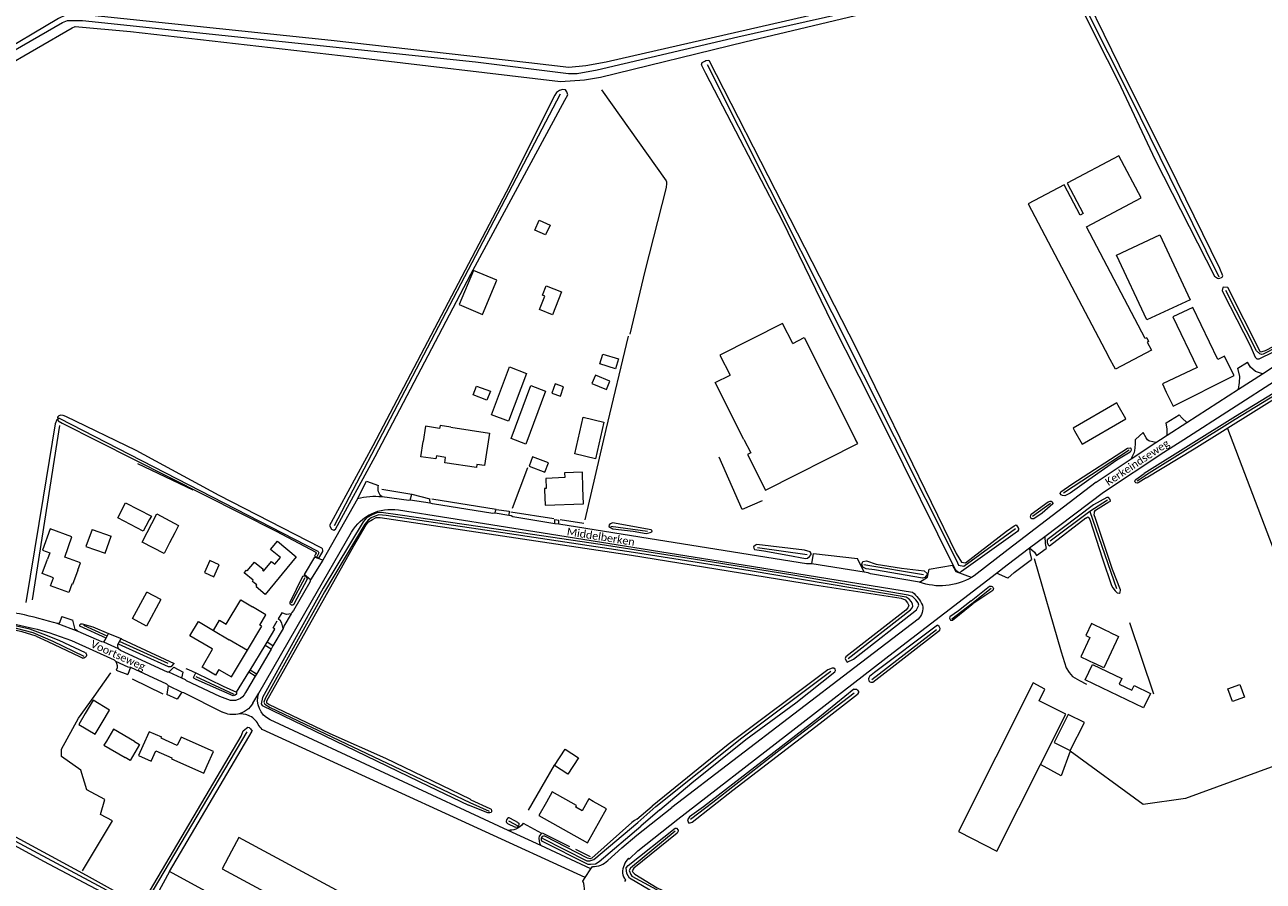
# Model space of a CAD drawing. Extents: x 177628 to 188968, y 384226 to 390673.
# Tile 264 of 393: x 183028 to 183430, y 387856 to 388135. Entities that reach past the tile are written whole.
import ezdxf

# ---------------------------------------------------------------- set-up
doc = ezdxf.new("R2010")
doc.units = 0
for name, color, linetype, lineweight in [('B01_F', 14, 'Continuous', 9), ('B01_T', 14, 'Continuous', 9), ('B02_F', 14, 'Continuous', 9), ('B02_T', 14, 'Continuous', 9), ('B03_F', 14, 'Continuous', 9), ('B07_D', 14, 'Continuous', 9), ('B11_F', 14, 'Continuous', 9), ('B11_S', 14, 'Continuous', 9), ('B14_F', 14, 'Continuous', 9), ('T02_F', 253, 'RASTER', 9), ('T03_F', 253, 'Continuous', 9), ('T04_F', 253, 'HAAG', 9), ('T04_T', 253, 'HAAG', 9), ('T05_F', 253, 'Continuous', 9), ('T07_F', 253, 'Continuous', 9), ('T09_F', 253, 'Continuous', 9), ('T22_F', 253, 'Continuous', 9), ('V00_F', 8, 'Continuous', 9), ('V00_T', 8, 'Continuous', 9), ('V06_F', 8, 'Continuous', 9), ('V06_T', 8, 'Continuous', 9), ('Z06', 7, 'Continuous', 9)]:
    doc.layers.add(name, color=color, linetype=linetype, lineweight=lineweight)
doc.styles.add('Legend', font='calibri.ttf')
doc.linetypes.add('HAAG', pattern='A,4,-1,[5,TOPOCAD.SHX,S=0.35,R=0,X=-0.35,Y=-0.35],-1', length=6)
doc.linetypes.add('RASTER', pattern='A,4,-1,[4,TOPOCAD.SHX,S=0.5,R=0,X=-0.5,Y=0],-1', length=6)

msp = doc.modelspace()

# ---------------------------------------------------------------- linework, layer by layer
at = {"layer": 'B01_F', "linetype": 'Continuous'}
for points in [[(183209.429, 387984.13), (183209.235, 387989.376), (183203.42, 387989.155), (183203.48, 387987.59)], [(183091.225, 387925.195), (183091.096, 387925.272), (183090.008, 387923.448), (183085.652, 387926.046), (183089.027, 387931.873), (183088.897, 387931.948)], [(183199.435, 387885.532), (183197.554, 387882.165)]]:
    msp.add_lwpolyline(points, dxfattribs=at)
at = {"layer": 'B01_T', "linetype": 'Continuous'}
for points in [[(183418.762, 388025.192), (183417.946, 388027.078), (183415.733, 388026.015), (183407.62, 388042.905), (183401.117, 388039.781), (183408.98, 388023.413), (183397.784, 388018.035), (183399.002, 388015.312)], [(183399.002, 388015.312), (183401.243, 388010.836), (183420.999, 388020.723), (183418.762, 388025.192)], [(183383.357, 388011.05), (183382.905, 388011.837), (183368.675, 388003.647), (183369.146, 388002.825)], [(183369.146, 388002.825), (183371.658, 387998.461), (183385.888, 388006.654), (183383.357, 388011.05)], [(183166.487, 388003.992), (183162.986, 388004.513), (183162.847, 388003.573), (183158.227, 388004.258), (183157.495, 387999.322)], [(183179, 388002.034), (183177.439, 387991.532), (183174.966, 387991.899)], [(183174.966, 387991.899), (183174.819, 387990.91), (183164.5, 387992.44), (183164.76, 387994.181), (183161.783, 387994.622), (183161.639, 387993.653), (183156.762, 387994.376), (183157.495, 387999.322)], [(183203.48, 387987.59), (183197.39, 387987.359), (183197.461, 387984.054), (183196.89, 387984.037), (183196.934, 387983.62)], [(183196.934, 387983.62), (183197.119, 387978.664), (183209.614, 387979.127), (183209.429, 387984.13)], [(183043.338, 387968.36), (183036.244, 387970.904), (183033.78, 387964.042), (183036.134, 387963.198), (183035.378, 387961.095)], [(183105.647, 387957.197), (183108.232, 387960.345), (183109.314, 387959.456), (183111.072, 387961.595), (183107.889, 387964.212), (183110.124, 387966.932), (183116.251, 387961.897), (183106.19, 387949.619), (183103.212, 387952.059), (183103.402, 387952.291), (183103.186, 387952.469), (183103.408, 387952.74), (183102.558, 387953.436)], [(183045.225, 387957.499), (183043.567, 387952.884), (183043.33, 387952.969), (183042.368, 387950.293), (183036.423, 387952.429), (183037.373, 387955.07), (183033.689, 387956.394), (183035.378, 387961.095)], [(183045.225, 387957.499), (183046.099, 387959.933), (183042.597, 387961.189)], [(183089.308, 387937.968), (183091.268, 387941.259), (183093.459, 387939.953), (183098.187, 387947.881), (183102.044, 387945.581)], [(183100.419, 387931.57), (183105.033, 387939.309), (183104.361, 387939.705), (183106.338, 387943.021), (183102.044, 387945.581)], [(183088.897, 387931.948), (183081.659, 387936.144), (183084.475, 387940.835), (183089.308, 387937.968)], [(183379.177, 387938.015), (183374.651, 387940.148), (183372.827, 387936.281), (183374.163, 387935.652), (183371.194, 387929.351), (183375.73, 387927.215)], [(183380.543, 387937.35), (183379.177, 387938.015)], [(183091.225, 387925.195), (183095.204, 387922.823), (183100.419, 387931.57)], [(183355.775, 387920.877), (183331.477, 387872.59), (183335.942, 387870.342)], [(183358.14, 387894.422), (183366.372, 387910.784), (183357.659, 387915.128), (183359.515, 387918.827), (183355.775, 387920.877)], [(183087.283, 387894.059), (183089.316, 387898.618), (183078.804, 387903.308), (183077.585, 387900.58), (183072.388, 387902.899), (183072.529, 387903.22), (183068.408, 387905.059), (183066.375, 387900.499)], [(183066.375, 387900.499), (183064.976, 387897.363), (183069.105, 387895.525), (183070.586, 387898.849), (183075.794, 387896.531), (183075.66, 387896.23), (183086.164, 387891.549), (183087.283, 387894.059)], [(183335.942, 387870.342), (183343.946, 387866.209), (183358.14, 387894.422)], [(183197.554, 387882.165), (183195.112, 387877.793), (183210.928, 387868.959), (183217.085, 387879.983), (183212.717, 387882.422)]]:
    msp.add_lwpolyline(points, dxfattribs=at)
at = {"layer": 'B02_F', "linetype": 'Continuous'}
for points in [[(183185.524, 388023.542), (183191.035, 388021.47), (183185.188, 388005.925), (183179.677, 388007.997), (183185.524, 388023.542)], [(183192.445, 388017.485), (183197.249, 388015.71), (183190.894, 387998.504), (183186.09, 388000.279), (183192.445, 388017.485)], [(183213.457, 387993.712), (183206.757, 387995.271), (183209.535, 388007.22), (183216.236, 388005.662), (183213.457, 387993.712)], [(183197.053, 387989.324), (183198.214, 387992.35), (183193.059, 387994.33), (183191.898, 387991.304), (183197.053, 387989.324)], [(183049.875, 387970.763), (183047.903, 387965.224), (183054.16, 387962.997), (183056.132, 387968.536)], [(183072.215, 387947.962), (183067.611, 387939.36), (183063.069, 387941.79), (183067.673, 387950.392)], [(183050.856, 387904.203), (183053.17, 387908.087)], [(183056.845, 387905.898), (183054.531, 387902.014)], [(183063.695, 387901.818), (183065.316, 387900.853), (183062.232, 387895.677), (183060.612, 387896.643)], [(183204.518, 387891.266), (183200.179, 387894.096), (183203.65, 387899.417), (183207.989, 387896.587), (183204.518, 387891.266)]]:
    msp.add_lwpolyline(points, dxfattribs=at)
at = {"layer": 'B02_T', "linetype": 'Continuous'}
for points in [[(183406.747, 388045.363), (183392.633, 388038.836), (183382.783, 388059.892), (183396.896, 388066.419), (183406.747, 388045.363)], [(183277.583, 388031.189), (183281.306, 388033.07), (183298.017, 388000)], [(183392.653, 388033.007), (183393.26, 388031.857), (183392.774, 388031.6), (183394.152, 388028.992), (183382.437, 388022.802), (183380.227, 388026.984)], [(183261.751, 388000), (183252.417, 388018.472), (183257.238, 388020.908)], [(183261.751, 388000), (183263.957, 387995.634), (183262.906, 387995.103), (183268.767, 387983.505), (183298.707, 387998.634), (183298.017, 388000)], [(183053.17, 387908.087), (183055.549, 387912.082), (183050.244, 387915.241), (183047.686, 387910.945)], [(183047.686, 387910.945), (183045.553, 387907.362), (183050.856, 387904.203)], [(183063.695, 387901.818), (183056.845, 387905.898)], [(183054.531, 387902.014), (183053.763, 387900.725), (183060.612, 387896.643)], [(183146.284, 387838.748), (183148.648, 387843.123), (183097.605, 387870.688), (183095.227, 387866.283)], [(183095.227, 387866.283), (183092.128, 387860.542), (183143.167, 387832.979), (183146.284, 387838.748)], [(183075.067, 387859.581), (183070.982, 387852.082)], [(183125.599, 387832.002), (183075.067, 387859.581)]]:
    msp.add_lwpolyline(points, dxfattribs=at)
at = {"layer": 'B03_F', "linetype": 'Continuous'}
for points in [[(183181.46, 388051.694), (183173.792, 388054.905), (183169.145, 388043.808), (183176.813, 388040.597), (183181.46, 388051.694)], [(183213.504, 388020.912), (183212.355, 388018.142), (183217.02, 388016.208), (183218.169, 388018.978), (183213.504, 388020.912)]]:
    msp.add_lwpolyline(points, dxfattribs=at)
at = {"layer": 'B07_D', "linetype": 'Continuous'}
msp.add_lwpolyline([(183089.308, 387937.968), (183094.387, 387934.923), (183094.464, 387935.054), (183100.419, 387931.57)], dxfattribs=at)
at = {"layer": 'B11_F', "linetype": 'Continuous'}
msp.add_lwpolyline([(183042.597, 387961.189), (183041.022, 387961.715), (183043.338, 387968.36)], dxfattribs=at)
at = {"layer": 'B11_S', "linetype": 'Continuous'}
for points in [[(183166.487, 388003.992), (183179, 388002.034)], [(183102.558, 387953.436), (183102.006, 387953.888), (183102.294, 387954.238), (183099.309, 387956.689), (183100.027, 387957.564), (183100.326, 387957.319), (183102.674, 387960.178), (183105.498, 387957.859), (183105.233, 387957.537), (183105.647, 387957.197)], [(183380.543, 387937.35), (183383.5, 387935.946), (183378.687, 387925.811), (183375.73, 387927.215)], [(183212.717, 387882.422), (183211.3, 387883.213), (183209.149, 387879.361), (183207.054, 387880.532), (183207.371, 387881.099), (183199.435, 387885.532)]]:
    msp.add_lwpolyline(points, dxfattribs=at)
at = {"layer": 'B14_F', "linetype": 'Continuous'}
for points in [[(183392.653, 388033.007), (183392.167, 388032.75), (183373.014, 388069.037), (183390.82, 388078.446), (183383.603, 388092.105), (183366.77, 388083.211), (183371.973, 388073.364), (183371.001, 388072.851), (183365.802, 388082.7), (183354.065, 388076.498), (183380.227, 388026.984)], [(183198.707, 388069.63), (183197.257, 388066.426), (183193.758, 388068.01), (183195.208, 388071.214), (183198.707, 388069.63)], [(183202.434, 388048.004), (183199.526, 388040.532), (183195.343, 388042.159), (183197.058, 388046.567), (183196.259, 388046.877), (183197.452, 388049.942), (183202.434, 388048.004)], [(183277.583, 388031.189), (183274.288, 388037.71), (183253.943, 388027.429), (183257.238, 388020.908)], [(183220.952, 388026.177), (183219.96, 388022.957), (183214.848, 388024.531), (183215.84, 388027.751), (183220.952, 388026.177)], [(183179.319, 388015.671), (183178.231, 388012.798), (183173.776, 388014.485), (183174.864, 388017.358), (183179.319, 388015.671)], [(183203.145, 388017.042), (183200.41, 388018.024), (183199.343, 388015.054), (183202.078, 388014.072), (183203.145, 388017.042)], [(183067.394, 387971.795), (183066.504, 387970.153), (183058.218, 387974.572), (183060.742, 387979.456)], [(183060.742, 387979.456), (183069.147, 387975.109), (183068.491, 387973.899)], [(183075.037, 387966.41), (183073.272, 387962.959), (183066.158, 387966.644), (183070.939, 387975.841), (183077.982, 387972.034), (183076.746, 387969.706)], [(183068.491, 387973.899), (183067.394, 387971.795)], [(183049.875, 387970.763), (183056.132, 387968.536)], [(183076.746, 387969.706), (183075.037, 387966.41)], [(183086.39, 387956.734), (183089.409, 387955.368), (183091.187, 387959.297), (183088.168, 387960.663), (183086.39, 387956.734)], [(183072.215, 387947.962), (183067.673, 387950.392)], [(183372.657, 387921.949), (183375.054, 387926.923), (183384.586, 387922.33), (183383.707, 387920.507), (183387.776, 387918.547), (183388.506, 387920.063), (183393.829, 387917.497), (183391.579, 387912.83), (183372.657, 387921.949)], [(183422.84, 387920.389), (183424.372, 387916.284), (183420.489, 387914.835), (183418.957, 387918.94), (183422.84, 387920.389)], [(183372.363, 387908.041), (183367.152, 387910.644), (183362.595, 387901.52), (183367.806, 387898.917), (183372.363, 387908.041)]]:
    msp.add_lwpolyline(points, dxfattribs=at)
at = {"layer": 'T02_F', "linetype": 'RASTER'}
msp.add_lwpolyline([(183457.668, 387902.483), (183405.273, 387883.373), (183391.486, 387881.446), (183367.708, 387898.681), (183364.838, 387890.702), (183358.14, 387894.422)], dxfattribs=at)
at = {"layer": 'T03_F', "linetype": 'Continuous'}
for points in [[(183216.906, 388003.237), (183224.192, 388033.529)], [(183447.176, 387929.488), (183419.029, 388003.458)], [(183185.929, 387976.444), (183199.929, 387974.295)], [(183201.988, 387974.002), (183209.702, 387972.851)], [(183031.74, 387936.08), (183027.221, 387937.496), (183022.735, 387938.521), (183013.754, 387939.301), (182990.42, 387939.822)], [(183046.733, 387859.874), (183056.474, 387876.06), (183052.588, 387878.144), (183053.986, 387883.025), (183048.175, 387886.119), (183046.246, 387892.506), (183039.951, 387897.028), (183039.914, 387899.361), (183045.472, 387909.484), (183050.588, 387916.493), (183055.934, 387924.132)], [(183196.112, 387872.24), (183205.032, 387867.763)], [(183207.009, 387866.864), (183211.767, 387864.512)]]:
    msp.add_lwpolyline(points, dxfattribs=at)
at = {"layer": 'T04_F', "linetype": 'HAAG'}
for points in [[(183039.345, 388004.531), (183030.446, 387947.931)], [(183210.087, 387973.925), (183216.906, 388003.237)], [(183064.615, 387992.191), (183082.615, 387983.632)], [(183267.676, 387980.03), (183261.157, 387977.254), (183253.629, 387994.243)], [(183191.433, 387990.768), (183186.429, 387977.567)], [(183144.105, 387983.897), (183153.857, 387982.167)], [(183181.245, 387977.205), (183160.261, 387980.611)], [(183372.817, 387974.431), (183361.088, 387965.353)], [(183356.077, 387961.369), (183364.871, 387931.013), (183366.495, 387925.851), (183367.423, 387924.313), (183368.519, 387922.955), (183370.806, 387921.652), (183373.014, 387920.515)], [(183387.052, 387940.528), (183394.8, 387917.33)], [(183059.608, 387935.144), (183076.612, 387927.24)], [(183080.397, 387925.624), (183081.205, 387925.241)], [(183081.205, 387925.241), (183083.559, 387924.125)], [(183083.559, 387924.125), (183092.512, 387919.88)], [(183062.942, 387922.255), (183072.919, 387917.385)], [(183075.067, 387859.581), (183101.901, 387905.169)], [(183200.053, 387894.178), (183191.62, 387879.511)]]:
    msp.add_lwpolyline(points, dxfattribs=at)
at = {"layer": 'T04_T', "linetype": 'HAAG'}
for points in [[(183106.749, 387934.159), (183109.263, 387938.31), (183108.782, 387938.75), (183110.051, 387941.09)], [(183101.218, 387925.03), (183106.103, 387933.094)], [(183106.103, 387933.094), (183106.749, 387934.159)], [(183096.863, 387917.84), (183100.809, 387924.354)], [(183100.809, 387924.354), (183101.218, 387925.03)], [(183092.512, 387919.88), (183096.863, 387917.84)]]:
    msp.add_lwpolyline(points, dxfattribs=at)
at = {"layer": 'T05_F', "linetype": 'Continuous'}
msp.add_lwpolyline([(183307.91, 388003.167), (183290.355, 388037.732)], dxfattribs=at)
at = {"layer": 'T07_F', "linetype": 'Continuous'}
for points in [[(182970.604, 388095.37), (183022.047, 388124.9), (183040.277, 388135.474), (183041.89, 388136.07), (183046.82, 388136.09), (183174.523, 388122.63), (183204.683, 388118.906), (183207.481, 388118.909), (183214.035, 388120.024), (183259.751, 388130.799), (183293.568, 388138.35), (183355.067, 388153.193)], [(183416.191, 388052.757), (183403.346, 388078.622), (183387.41, 388111.157), (183365.539, 388154.565)], [(183249.768, 388121.766), (183330.792, 387960.695), (183331.498, 387959.197), (183333.188, 387958.81), (183350.022, 387971.056)], [(183128.719, 387972.088), (183172.185, 388055.247), (183202.114, 388112.319)], [(183215.389, 388113.626), (183236.436, 388084.033), (183236.573, 388083.666), (183236.604, 388083.141), (183236.429, 388081.834), (183229.498, 388054.631)], [(183229.498, 388054.631), (183224.697, 388034.217)], [(183487.797, 388055.359), (183449.115, 388037.278), (183430.514, 388027.752), (183429.9, 388027.57), (183429.381, 388027.756), (183428.359, 388028.781), (183418.376, 388048.351)], [(183472.784, 388037.282), (183449.98, 388023.911), (183421.325, 388006.493), (183392.581, 387988.484), (183392.099, 387988.187)], [(183038.734, 388006.568), (183038.386, 388006.36), (183037.842, 388005.029), (183033.977, 387981.204), (183028.337, 387947.036)], [(183039.218, 388006.857), (183038.734, 388006.568)], [(183039.218, 388006.857), (183123.211, 387963.677)], [(183365.618, 387982.612), (183386.936, 387996.649)], [(183392.099, 387988.187), (183389.574, 387986.422)], [(183379.835, 387980.268), (183374.139, 387976.572)], [(183295.605, 387928.798), (183315.811, 387944.61), (183316.42, 387945.251), (183316.639, 387945.861), (183316.49, 387946.5), (183316.138, 387947.246), (183315.461, 387948.143), (183314.429, 387948.72), (183263.789, 387957.263), (183225.84, 387963.28), (183183.35, 387969.688), (183145.495, 387975.293), (183143.122, 387975.491), (183141.883, 387975.109), (183140.64, 387974.523), (183139.577, 387973.768), (183138.503, 387972.502), (183125.39, 387950.459), (183106.104, 387915.829), (183105.749, 387914.648), (183106.001, 387914.007), (183107.739, 387912.901), (183172.629, 387882.086)], [(183355.513, 387975.047), (183361.382, 387979.268)], [(183374.139, 387976.572), (183361.268, 387966.967)], [(183374.139, 387976.572), (183382.816, 387951.554)], [(183230.429, 387970.1), (183218.486, 387971.681)], [(183282.263, 387962.463), (183266.112, 387964.75)], [(183123.49, 387962.941), (183122.951, 387961.851)], [(183320.098, 387955.974), (183300.701, 387959.208)], [(183114.748, 387946.957), (183119.139, 387955.165)], [(183342.071, 387951.559), (183335.833, 387946.616)], [(183335.833, 387946.616), (183329.328, 387941.619)], [(182972.539, 387941.034), (183006.15, 387940.426), (183012.971, 387940.096), (183016.846, 387939.836), (183020.622, 387939.369), (183025.206, 387938.649), (183030.666, 387937.244), (183037.12, 387934.437), (183047.182, 387929.556)], [(183054.803, 387936.132), (183047.199, 387939.541)], [(182903.777, 387935.162), (182903.872, 387934.484), (182905.661, 387933.446), (182937.658, 387916.152), (182999.194, 387883.188), (183056.279, 387852.676), (183066.094, 387847.315)], [(183324.344, 387938.167), (183303.256, 387921.911)], [(183074.66, 387927.229), (183058.764, 387934.356)], [(183083.649, 387923.013), (183095.949, 387917.293)], [(183233.066, 387880.709), (183261.005, 387903.006), (183289.957, 387924.766)], [(183297.601, 387917.569), (183274.1, 387899.641), (183251.61, 387882.101), (183244.329, 387876.509)], [(183066.094, 387847.315), (183100.26, 387904.96)], [(183172.629, 387882.086), (183178.955, 387879.247)], [(183233.066, 387880.709), (183227.248, 387875.534)], [(183185.17, 387876.116), (183185.482, 387875.956)], [(183185.482, 387875.956), (183188.291, 387874.518)], [(183196.167, 387870.486), (183210.625, 387863.084), (183211.649, 387863.06), (183212.91, 387863.503), (183227.248, 387875.534)], [(183239.394, 387872.758), (183224.832, 387860.702), (183224.406, 387859.95), (183224.953, 387858.693), (183225.349, 387858.145), (183238.467, 387850.97), (183277.713, 387832.885), (183302.031, 387821.313)]]:
    msp.add_lwpolyline(points, dxfattribs=at)
at = {"layer": 'T07_F', "linetype": 'Continuous', "extrusion": (0, 0, -1)}
msp.add_arc((-183122.963, 387963.162), 0.571, 115.69379, 202.78517, dxfattribs=at)
at = {"layer": 'T09_F', "linetype": 'Continuous'}
for points in [[(183354.117, 388154.23), (183294.144, 388140.234), (183216.951, 388122.574), (183210.405, 388121.413), (183204.816, 388120.803), (183191.815, 388122.373), (183127.567, 388129.58), (183045.676, 388138.135), (183042.573, 388138.121), (183041.302, 388137.886), (183038.985, 388136.781), (183017.705, 388124.156), (182986.572, 388106.38)], [(183364.918, 388152.461), (183368.848, 388145.539), (183376.197, 388130.509)], [(182986.572, 388106.38), (182972.224, 388098.759), (182970.566, 388097.978), (182968.903, 388096.991), (182968.212, 388095.449), (182968.271, 388094.463), (182968.78, 388093.386), (182970.77, 388092.602), (182972.488, 388092.399), (182973.731, 388092.985), (182985.335, 388100.18), (183043.379, 388133.736), (183044.412, 388134.122), (183062.413, 388132.478), (183134.463, 388124.305), (183202.171, 388116.313), (183209.931, 388116.832), (183215.116, 388117.656), (183261.993, 388129.124), (183355.86, 388151.607)], [(183376.197, 388130.509), (183383.377, 388116.393), (183395.326, 388090.836), (183414.709, 388053.059), (183415.583, 388052.426), (183415.96, 388052.29), (183416.405, 388052.343), (183416.918, 388052.585), (183417.112, 388052.729), (183417.333, 388053.147), (183416.435, 388055.493), (183402.543, 388083.842), (183383.745, 388121.373), (183368.684, 388152.202)], [(183290.355, 388037.732), (183274.331, 388070.824), (183249.39, 388118.833), (183247.934, 388121.699), (183248.119, 388122.413), (183249.019, 388122.942), (183249.361, 388123.104), (183250.337, 388123.25), (183298.159, 388029.604), (183330.661, 387962.903), (183332.414, 387960.073), (183333.762, 387959.873), (183347.064, 387970.221), (183349.512, 387971.899), (183350.196, 387972.221), (183350.69, 387971.618), (183350.932, 387971.105), (183350.962, 387970.597), (183350.656, 387970.139), (183332.472, 387957.07), (183331.703, 387956.707), (183331.451, 387956.797), (183330.867, 387957.149), (183330.419, 387957.878), (183307.91, 388003.167)], [(183141.092, 387997.951), (183127.541, 387973.064), (183127.094, 387972.018), (183127.658, 387970.821), (183128.413, 387970.55), (183129.012, 387970.832), (183141.9, 387994.466), (183172.983, 388053.745), (183203.495, 388110.247), (183204.55, 388111.998), (183204.192, 388112.979), (183203.699, 388113.582), (183202.728, 388113.647), (183201.833, 388113.329), (183200.847, 388112.76), (183200.234, 388111.844), (183184.46, 388080.37), (183141.092, 387997.951)], [(183426.263, 388030.554), (183427.866, 388026.712), (183428.467, 388026.212), (183428.805, 388026.162), (183429.207, 388026.195), (183456.508, 388039.541), (183488.466, 388054.979), (183488.597, 388055.145), (183488.113, 388056.171), (183487.65, 388056.266), (183470.903, 388048.681), (183450.53, 388038.812), (183431.106, 388028.815), (183430.083, 388028.437), (183429.658, 388028.341), (183429.474, 388028.62), (183418.958, 388049.367), (183417.545, 388049.484), (183417.374, 388049.403), (183417.203, 388048.435), (183417.602, 388047.369), (183426.263, 388030.554)], [(183392.427, 387987.527), (183408.011, 387996.953), (183437.41, 388015.226), (183472.937, 388036.572), (183473.317, 388036.935), (183473.473, 388037.284), (183473.427, 388037.675), (183473.174, 388038.016), (183472.768, 388038.099), (183456.24, 388028.652), (183421.441, 388007.419), (183391.75, 387988.888)], [(183091.171, 387981.827), (183064.193, 387996.377), (183041.321, 388007.43), (183040.44, 388007.746), (183039.683, 388007.911), (183039.064, 388007.672), (183038.61, 388007.196), (183038.734, 388006.568)], [(183038.734, 388006.568), (183038.761, 388006.432), (183038.922, 388006.09), (183040.173, 388005.321), (183109.698, 387970.24), (183122.596, 387963.405)], [(183373.784, 387986.84), (183367.766, 387982.539), (183366.014, 387981.713), (183365.212, 387981.752), (183364.816, 387982.036), (183364.552, 387982.486), (183364.71, 387982.926), (183368.3, 387985.507), (183386.346, 387997.206), (183387.257, 387997.269), (183387.486, 387997.116), (183387.557, 387996.523), (183387.245, 387995.853), (183382.959, 387993.309), (183373.784, 387986.84)], [(183389.114, 387987.034), (183391.75, 387988.888)], [(183392.427, 387987.527), (183389.8, 387985.954)], [(183124.139, 387964.877), (183091.171, 387981.827)], [(183358.634, 387976.09), (183355.989, 387974.164), (183355.25, 387974.181), (183355.023, 387974.44), (183354.822, 387974.867), (183355.052, 387975.707), (183360.62, 387979.744), (183361.216, 387979.92), (183361.576, 387979.933), (183361.805, 387979.78), (183362.069, 387979.33), (183362.085, 387979.076), (183358.634, 387976.09)], [(183372.817, 387974.431), (183373.544, 387974.819), (183373.816, 387974.534), (183374.175, 387973.968), (183378.266, 387961.205), (183381.228, 387952.537), (183381.658, 387951.821), (183382.414, 387950.8), (183383.049, 387950.136), (183383.624, 387950.085), (183384.037, 387950.28), (183384.112, 387951.096), (183381.533, 387957.731), (183376.007, 387974.317), (183375.588, 387975.497), (183375.621, 387976.11), (183375.704, 387976.516), (183375.994, 387976.974), (183380.368, 387979.772), (183380.818, 387979.984), (183380.774, 387980.468), (183380.157, 387981.095), (183379.619, 387981.164), (183375.309, 387978.718), (183360.317, 387967.377), (183360.241, 387966.469), (183360.615, 387965.773), (183361.088, 387965.353)], [(183106.725, 387914.297), (183106.681, 387915.036), (183134.979, 387965.469), (183138.947, 387972.203), (183139.77, 387973.25), (183140.997, 387973.981), (183142.201, 387974.65), (183143.533, 387974.619), (183225.166, 387962.454), (183284.614, 387952.746), (183312.803, 387948.408), (183314.103, 387947.907), (183314.86, 387946.947), (183315.29, 387946.035), (183315.027, 387945.303), (183314.333, 387944.52), (183294.9, 387929.325), (183294.642, 387928.798), (183294.974, 387928.094), (183295.272, 387927.677), (183297.322, 387928.593), (183317.76, 387944.666), (183318.531, 387946.145), (183318.345, 387946.969), (183317.588, 387947.93), (183316.546, 387948.958), (183315.06, 387949.423), (183277.636, 387955.94), (183251.555, 387960.106), (183214.995, 387965.865), (183186.372, 387970.048), (183149.988, 387975.435), (183143.878, 387976.251), (183142.482, 387976.201), (183140.929, 387975.52), (183139.123, 387974.516), (183137.946, 387973.251), (183125.028, 387951.656), (183105.251, 387916.135), (183104.835, 387914.115), (183105.17, 387913.513), (183159.281, 387887.405), (183172.222, 387881.196)], [(183225.78, 387970.21), (183229.991, 387969.479), (183231.309, 387969.787), (183231.822, 387970.029), (183231.912, 387970.281), (183231.625, 387970.668), (183218.992, 387972.861), (183218.394, 387972.578), (183217.921, 387972.251), (183217.866, 387971.703), (183219.074, 387970.914), (183225.78, 387970.21)], [(183122.551, 387962.751), (183122.147, 387962.118), (183123.592, 387961.435), (183124.849, 387963.609)], [(183275.955, 387962.42), (183281.72, 387961.273), (183282.359, 387961.47), (183283.088, 387961.918), (183283.57, 387962.668), (183283.535, 387962.965), (183283.293, 387963.478), (183281.446, 387964.07), (183265.971, 387965.863), (183265.459, 387965.621), (183264.855, 387965.127), (183264.971, 387964.66), (183265.173, 387964.232), (183268.207, 387963.782), (183275.955, 387962.42)], [(183312.923, 387958.194), (183320.343, 387957.305), (183321.255, 387956.481), (183321.376, 387956.225), (183320.546, 387955.102), (183319.782, 387954.951), (183304.201, 387957.634), (183301.459, 387957.908), (183300.331, 387958.526), (183300.099, 387959.461), (183300.415, 387960.342), (183301.562, 387960.569), (183304.667, 387959.526), (183312.923, 387958.194)], [(183114.318, 387947.122), (183118.405, 387955.582)], [(183119.693, 387954.391), (183115.611, 387946.736)], [(183335.542, 387947.53), (183341.552, 387952.291)], [(183335.542, 387947.53), (183331.456, 387944.317)], [(183342.637, 387950.945), (183336.153, 387946.624)], [(182966.377, 387942.75), (182938.277, 387943.476), (182929.802, 387943.076), (182921.421, 387941.403), (182904.557, 387936.338), (182894.433, 387932.88), (182893.458, 387932.37), (182893.22, 387931.801), (182893.435, 387931.346), (182893.92, 387931.068), (182894.457, 387931.22), (182902.576, 387933.985), (182903.418, 387934.027), (182911.392, 387929.58), (182936.708, 387915.326), (182997.481, 387882.936), (183034.126, 387863.031), (183064.18, 387847.11), (183064.315, 387846.717), (183063.906, 387845.866), (183052.574, 387825.525), (183044.04, 387810.962), (183043.388, 387809.337)], [(183331.456, 387944.317), (183328.679, 387942.318), (183328.577, 387941.949), (183328.879, 387941.311), (183329.566, 387941.313), (183335.795, 387946.409), (183336.153, 387946.624)], [(183047.783, 387930.642), (183039.231, 387934.699), (183033.949, 387936.767), (183029.702, 387938.361), (183025.337, 387939.343), (183021.622, 387940.023), (183014.097, 387940.831), (182992.843, 387941.852), (182973.763, 387942.024), (182972.653, 387941.906), (182972.051, 387941.571), (182971.771, 387940.983), (182971.927, 387940.652), (182972.951, 387940.109)], [(183054.48, 387935.399), (183045.879, 387939.328), (183045.931, 387939.771), (183046.256, 387940.08), (183046.701, 387940.133), (183050.122, 387939.082), (183055.178, 387936.983)], [(183303.674, 387921.149), (183324.949, 387937.667), (183325.349, 387938.085), (183325.472, 387938.602), (183325.189, 387939.203), (183324.771, 387939.603), (183324.585, 387939.607), (183304.15, 387924.231), (183302.559, 387922.95)], [(182906.744, 387935.569), (182905.422, 387935.148), (182905.042, 387934.665), (182905.321, 387934.29), (182937.683, 387917.127), (183000.937, 387883.881), (183047.972, 387858.489), (183065.256, 387848.806), (183065.417, 387848.679), (183065.868, 387848.69), (183066.099, 387848.951), (183098.287, 387903.599), (183099.003, 387905.304), (183100.029, 387906.244), (183100.454, 387906.539), (183100.975, 387906.386), (183101.407, 387906.034), (183101.901, 387905.169)], [(183031.74, 387936.08), (183035.554, 387934.332), (183045.855, 387929.463), (183046.86, 387928.974)], [(183054.48, 387935.399), (183054.803, 387936.132)], [(183054.803, 387936.132), (183055.178, 387936.983)], [(183058.765, 387934.356), (183059.29, 387935.276)], [(183059.608, 387935.144), (183059.29, 387935.276)], [(183058.351, 387933.631), (183058.765, 387934.356)], [(183058.351, 387933.631), (183074.581, 387926.218), (183075.172, 387926.183), (183075.617, 387926.236), (183075.811, 387926.38), (183076.612, 387927.24)], [(183082.913, 387922.419), (183082.843, 387922.605), (183083.559, 387924.125)], [(183234.398, 387879.651), (183244.765, 387888.454), (183262.328, 387902.564), (183278.549, 387914.47), (183291.324, 387924.447), (183291.54, 387924.954), (183291.345, 387925.369), (183290.901, 387925.666), (183290.389, 387925.677), (183289.023, 387925.135), (183256.632, 387900.891), (183231.86, 387880.841)], [(183302.559, 387922.95), (183302.28, 387922.554), (183302.188, 387922.197), (183302.341, 387921.578), (183302.681, 387921.223), (183302.983, 387921.093), (183303.674, 387921.149)], [(183096.863, 387917.84), (183096.871, 387917.269), (183096.39, 387916.883), (183095.76, 387916.745), (183083.768, 387922.009), (183082.913, 387922.419)], [(183297.466, 387918.848), (183285.715, 387909.384), (183248.626, 387880.643), (183244.018, 387877.368), (183243.402, 387876.434), (183243.61, 387875.798), (183243.77, 387875.46), (183244.307, 387875.392), (183244.87, 387875.657), (183258.15, 387886.053), (183286.534, 387907.842), (183298.59, 387917.202)], [(183297.466, 387918.848), (183297.692, 387918.868), (183298.293, 387918.834), (183298.613, 387918.573), (183298.916, 387918.142), (183298.918, 387917.786), (183298.59, 387917.202)], [(183127.263, 387904.375), (183107.372, 387913.893), (183106.725, 387914.297)], [(183173.009, 387882.916), (183172.772, 387883.077), (183145.362, 387896.293), (183127.263, 387904.375)], [(183173.009, 387882.916), (183179.113, 387880.113), (183179.602, 387879.834), (183179.736, 387879.44), (183179.701, 387879.027), (183179.533, 387878.801), (183179.102, 387878.667), (183178.538, 387878.664), (183172.222, 387881.196)], [(183226.887, 387876.608), (183231.86, 387880.841)], [(183234.398, 387879.651), (183228.176, 387874.368)], [(183185.481, 387877.053), (183185.2, 387877.051), (183184.881, 387876.881), (183184.527, 387876.428), (183184.511, 387875.883), (183184.551, 387875.508), (183184.878, 387875.237)], [(183184.878, 387875.237), (183187.346, 387873.981)], [(183188.263, 387875.571), (183187.269, 387876.082), (183185.481, 387877.053)], [(183188.263, 387875.571), (183188.528, 387875.291), (183188.549, 387874.878), (183188.495, 387874.446), (183188.29, 387874.106), (183188.028, 387873.917), (183187.346, 387873.981)], [(183226.887, 387876.608), (183226.119, 387876.195), (183225.281, 387875.516), (183212.266, 387864.008), (183211.81, 387863.793), (183210.871, 387863.958), (183197.001, 387871.083)], [(183197.001, 387871.083), (183196.606, 387871.062), (183196.212, 387870.966), (183195.932, 387870.72), (183195.821, 387870.325), (183195.824, 387869.875), (183195.894, 387869.63)], [(183195.894, 387869.63), (183210.948, 387861.968), (183211.851, 387861.988), (183213.536, 387862.175), (183214.701, 387862.927), (183228.176, 387874.368)], [(183294.482, 387824.304), (183276.334, 387832.504), (183254.921, 387842.47), (183231.12, 387853.606), (183224.521, 387857.473), (183223.647, 387859.035), (183223.502, 387860.803), (183224.151, 387861.568), (183239.383, 387873.665), (183239.83, 387873.692), (183240.391, 387873.085), (183240.345, 387872.695), (183240.016, 387872.127), (183225.988, 387860.69), (183225.43, 387859.83), (183225.642, 387859.379), (183226.279, 387858.807), (183233.515, 387854.368), (183276.689, 387834.187), (183297.839, 387824.877), (183301.102, 387823.214)]]:
    msp.add_lwpolyline(points, dxfattribs=at)
at = {"layer": 'T09_F', "linetype": 'Continuous', "extrusion": (0, 0, -1)}
for centre, radius, start, end in [((-183389.411, 387986.465), 0.642, 232.75028, 62.40351), ((-183122.05, 387963.114), 0.619, 151.96359, 215.90874), ((-183118.806, 387954.723), 0.948, 64.99038, 200.52809), ((-183341.915, 387951.473), 0.895, 66.05883, 216.19714), ((-183114.925, 387946.795), 0.689, 184.94588, 28.29806), ((-183047.054, 387929.956), 1.001, 136.74792, 281.16862)]:
    msp.add_arc(centre, radius, start, end, dxfattribs=at)
at = {"layer": 'T09_F', "linetype": 'Continuous'}
msp.add_arc((183123.963, 387963.946), 0.948, 339.1894, 79.30275, dxfattribs=at)
at = {"layer": 'T22_F', "linetype": 'Continuous'}
for points in [[(183422.214, 388023.104), (183425.361, 388025.102)], [(183398.954, 388005.4), (183403.195, 388007.977)], [(183388.947, 388000.026), (183391.46, 388002.291)], [(183139.039, 387986.388), (183143.003, 387985.065)], [(183153.857, 387982.167), (183159.612, 387980.716)], [(183181.245, 387977.205), (183185.383, 387976.65)], [(183200.269, 387973.973), (183201.529, 387973.738)], [(183356.86, 387962.243), (183359.974, 387964.588)], [(183122.181, 387961.71), (183118.807, 387956.093)], [(183284.323, 387962.907), (183298.599, 387961.289)], [(183321.973, 387957.856), (183329.541, 387959.181)], [(183347.458, 387954.961), (183349.589, 387956.765), (183355.236, 387961.019)], [(183111.546, 387943.715), (183110.366, 387941.671)], [(183040.075, 387942.477), (183043.641, 387941.301)], [(183055.178, 387936.983), (183059.29, 387935.276)], [(183057.751, 387925.067), (183061.509, 387923.608)], [(183076.443, 387926.052), (183079.516, 387924.393)], [(183077.545, 387915.609), (183074.181, 387917.188)]]:
    msp.add_lwpolyline(points, dxfattribs=at)
at = {"layer": 'V00_F', "linetype": 'Continuous'}
for points in [[(183405.676, 388005.555), (183404.163, 388006.963), (183403.195, 388007.977)], [(183399.248, 388001.402), (183399.292, 388003.332), (183398.954, 388005.4)], [(183387.535, 387993.67), (183388.612, 387995.911), (183388.723, 387996.344), (183388.923, 387997.415), (183389.012, 387998.411), (183388.947, 388000.026)], [(183395.554, 387998.989), (183393.673, 387999.448), (183393.353, 387999.578), (183392.92, 387999.876), (183392.409, 388000.493), (183391.46, 388002.291)], [(183359.533, 387968.502), (183359.646, 387966.241), (183359.974, 387964.588)], [(183354.537, 387964.738), (183356.131, 387963.38), (183356.86, 387962.243)], [(183347.458, 387954.961), (183343.808, 387956.601)], [(183053.668, 387934.137), (183054.48, 387935.399)], [(183062.422, 387926.016), (183061.509, 387923.608)], [(183189.95, 387875.342), (183195.89, 387872.044), (183195.325, 387871.196)]]:
    msp.add_lwpolyline(points, dxfattribs=at)
at = {"layer": 'V00_F', "linetype": 'Continuous', "extrusion": (0, 0, -1)}
for centre, radius, start, end in [((-183060.272, 387932.963), 2.034, 331.29429, 19.18419), ((-183055.385, 387926.28), 2.659, 141.79106, 207.13335), ((-183186.254, 387877.361), 4.211, 208.64974, 251.82434), ((-183185.231, 387880.724), 7.726, 252.39444, 270.86841), ((-183200.015, 387870.213), 4.792, 333.4089, 11.83637)]:
    msp.add_arc(centre, radius, start, end, dxfattribs=at)
at = {"layer": 'V00_T', "linetype": 'Continuous'}
for points in [[(183404.693, 388000), (183435.708, 388019.858)], [(183422.429, 388016.38), (183430.204, 388021.319)], [(183430.204, 388021.319), (183433.407, 388023.352)], [(183405.676, 388005.555), (183422.429, 388016.38)], [(183399.248, 388001.402), (183405.676, 388005.555)], [(183359.533, 387968.502), (183378.601, 387982.866), (183398.189, 387995.836), (183404.693, 388000)], [(183395.554, 387998.989), (183397.078, 388000)], [(183397.078, 388000), (183399.248, 388001.402)], [(183387.535, 387993.67), (183395.554, 387998.989)], [(183376.174, 387986.134), (183387.535, 387993.67)], [(183136.146, 387980.721), (183139.039, 387986.388)], [(183376.174, 387986.134), (183347.626, 387964.243), (183336.521, 387955.709), (183335.667, 387955.197)], [(183136.146, 387980.721), (183124.919, 387960.773)], [(183153.258, 387980.236), (183152.796, 387980.214), (183144.116, 387981.31)], [(183153.258, 387980.236), (183153.857, 387982.167)], [(183159.711, 387979.32), (183153.258, 387980.236)], [(183159.711, 387979.32), (183159.612, 387980.716)], [(183180.861, 387976.033), (183180.092, 387975.912), (183160.536, 387979.042), (183159.711, 387979.32)], [(183149.447, 387977.082), (183198.501, 387969.352), (183264.805, 387958.724), (183316.546, 387950.372)], [(183180.861, 387976.033), (183180.941, 387976.794), (183181.245, 387977.205)], [(183185.326, 387975.271), (183180.861, 387976.033)], [(183185.383, 387976.65), (183185.326, 387975.271)], [(183200.319, 387972.634), (183186.668, 387974.843), (183186.034, 387975.165), (183185.326, 387975.271)], [(183200.319, 387972.634), (183200.269, 387973.973)], [(183201.604, 387972.431), (183200.319, 387972.634)], [(183201.604, 387972.431), (183201.529, 387973.738)], [(183283.756, 387959.533), (183283.173, 387959.625), (183282.012, 387959.573), (183236.67, 387966.807), (183201.604, 387972.431)], [(183104.03, 387917.592), (183121.072, 387947.149), (183134.205, 387969.847)], [(183354.537, 387964.738), (183359.533, 387968.502)], [(183347.285, 387959.275), (183354.537, 387964.738)], [(183124.919, 387960.773), (183120.887, 387954.435)], [(183124.919, 387960.773), (183122.181, 387961.71)], [(183283.756, 387959.533), (183284.323, 387962.907)], [(183300.767, 387956.857), (183283.756, 387959.533)], [(183300.767, 387956.857), (183298.599, 387961.289)], [(183335.667, 387955.197), (183330.671, 387957.024), (183329.541, 387959.181)], [(183343.808, 387956.601), (183347.285, 387959.275)], [(183120.887, 387954.435), (183118.807, 387956.093)], [(183224.258, 387863.947), (183224.523, 387863.724), (183227.246, 387866.374), (183240.245, 387876.651), (183310.264, 387930.8), (183343.808, 387956.601)], [(183318.743, 387953.674), (183302.835, 387956.302), (183302.061, 387956.667), (183300.767, 387956.857)], [(183318.743, 387953.674), (183321.348, 387955.253), (183321.973, 387957.856)], [(183120.887, 387954.435), (183120.706, 387953.654), (183115.306, 387944.397), (183114.812, 387943.796), (183114.552, 387943.345)], [(183114.552, 387943.345), (183112.231, 387939.308), (183112.148, 387938.91), (183111.943, 387938.557)], [(183038.586, 387940.209), (183038.166, 387940.317), (183037.328, 387940.549)], [(183040.075, 387942.477), (183039.197, 387940.175), (183038.8, 387940.225), (183038.586, 387940.209)], [(183045.353, 387937.637), (183038.586, 387940.209)], [(183045.353, 387937.637), (183044.909, 387938.087), (183044.398, 387938.247), (183043.641, 387941.301)], [(183318.405, 387941.649), (183297.825, 387925.899), (183238.312, 387880.404)], [(183053.668, 387934.137), (183053.091, 387934.196), (183045.353, 387937.637)], [(183111.943, 387938.557), (183108.669, 387932.93)], [(183043.221, 387934.665), (183057.088, 387928.424), (183057.474, 387927.924)], [(183058.488, 387931.986), (183053.668, 387934.137)], [(183074.866, 387924.342), (183074.807, 387924.369), (183074.372, 387924.427), (183059.125, 387931.429), (183058.488, 387931.986)], [(183108.045, 387931.855), (183103.332, 387923.733)], [(183108.045, 387931.855), (183106.103, 387933.094)], [(183108.669, 387932.93), (183106.749, 387934.159)], [(183108.669, 387932.93), (183108.045, 387931.855)], [(183057.474, 387927.924), (183061.495, 387926.127), (183062.422, 387926.016)], [(183062.422, 387926.016), (183074.122, 387920.578), (183074.458, 387920.162), (183074.636, 387920.075)], [(183074.866, 387924.342), (183076.443, 387926.052)], [(183079.059, 387922.438), (183074.866, 387924.342)], [(183079.059, 387922.438), (183079.516, 387924.393)], [(183102.941, 387923.071), (183099.799, 387917.747)], [(183102.941, 387923.071), (183100.809, 387924.354)], [(183103.332, 387923.733), (183101.218, 387925.03)], [(183103.332, 387923.733), (183102.941, 387923.071)], [(183074.636, 387920.075), (183074.181, 387917.188)], [(183074.636, 387920.075), (183079.076, 387917.904)], [(183093.975, 387915.459), (183091.376, 387916.492), (183080.558, 387921.595), (183080.256, 387921.864), (183079.059, 387922.438)], [(183079.076, 387917.904), (183077.545, 387915.609)], [(183079.076, 387917.904), (183079.622, 387917.763), (183092.283, 387911.386)], [(183102.154, 387914.338), (183104.03, 387917.592)], [(183217.515, 387863.185), (183222.046, 387867.289), (183226.898, 387871.454), (183238.312, 387880.404)], [(183210.119, 387857.681), (183211.98, 387860.52)], [(183211.98, 387860.52), (183212.478, 387861.279)], [(183209.367, 387856.534), (183210.119, 387857.681)], [(183223.008, 387856.41), (183223.354, 387856.891)]]:
    msp.add_lwpolyline(points, dxfattribs=at)
at = {"layer": 'V00_T', "linetype": 'Continuous', "extrusion": (0, 0, -1)}
for centre, radius, start, end in [((-183146.334, 387984.01), 3.494, 309.40797, 17.57188), ((-183147.009, 387962.546), 14.739, 29.69257, 99.52236), ((-183325.621, 387972.036), 19.608, 239.18025, 290.5353), ((-183308.654, 387941.07), 12.199, 130.30946, 155.44565), ((-183314.677, 387945.212), 5.157, 169.6454, 223.70625), ((-183004.216, 387834.096), 107.868, 94.48969, 111.1984), ((-183095.647, 387919.76), 4.614, 205.86231, 291.24222), ((-183095.661, 387918.103), 7.519, 278.08407, 296.69987), ((-183095.655, 387918.088), 7.503, 209.9843, 257.34448), ((-183095.656, 387918.092), 7.507, 257.3564, 278.05389)]:
    msp.add_arc(centre, radius, start, end, dxfattribs=at)
at = {"layer": 'V00_T', "linetype": 'Continuous'}
for centre, radius, start, end in [((183141.697, 387959.826), 21.62, 83.57559, 104.87761), ((183003.515, 387827.989), 117.529, 73.27981, 85.94646), ((183212.783, 387868.083), 6.811, 267.43659, 314.01668), ((183228.864, 387859.242), 6.584, 134.39416, 180.9856), ((183226.099, 387859.583), 3.845, 186.78777, 224.44263), ((183203.314, 387853.815), 6.636, 327.66864, 24.19131)]:
    msp.add_arc(centre, radius, start, end, dxfattribs=at)
at = {"layer": 'V06_F', "linetype": 'Continuous'}
for points in [[(183430.204, 388021.319), (183428.033, 388022.098), (183426.347, 388023.425), (183425.361, 388025.102)], [(183422.429, 388016.38), (183422.82, 388018.474), (183422.865, 388020.404), (183422.214, 388023.104)], [(183354.537, 387964.738), (183354.658, 387963.235), (183355.236, 387961.019)], [(183114.552, 387943.345), (183113.036, 387943.165), (183111.546, 387943.715)], [(183111.943, 387938.557), (183111.587, 387940.285), (183111.106, 387941.079), (183110.366, 387941.671)]]:
    msp.add_lwpolyline(points, dxfattribs=at)
for centre, radius, start, end in [((183098.096, 387903.102), 7.707, 70.40428, 95.93823), ((183097.929, 387904.098), 6.842, 29.1325, 66.27944)]:
    msp.add_arc(centre, radius, start, end, dxfattribs=at)
at = {"layer": 'V06_F', "linetype": 'Continuous', "extrusion": (0, 0, -1)}
msp.add_arc((-183109.124, 387910.222), 5.919, 311.78063, 331.84563, dxfattribs=at)
at = {"layer": 'V06_T', "linetype": 'Continuous'}
for points in [[(183185.114, 387872.999), (183107.74, 387908.94)], [(183210.119, 387857.681), (183105.18, 387905.808)], [(183195.73, 387868.068), (183185.114, 387872.999)], [(183211.98, 387860.52), (183195.73, 387868.068)]]:
    msp.add_lwpolyline(points, dxfattribs=at)
at = {"layer": 'V06_T', "linetype": 'Continuous', "extrusion": (0, 0, -1)}
msp.add_arc((-183110.811, 387915.378), 7.133, 295.49782, 18.08262, dxfattribs=at)

# ---------------------------------------------------------------- texts
at = {"layer": 'Z06', "linetype": 'Continuous', "style": 'Legend'}
msp.add_text('Kerkeindseweg', height=2.5, rotation=33.4994, dxfattribs=at).set_placement((183380.202, 387984.843))
at = {"layer": 'Z06', "style": 'Legend'}
for s, rotation, p in [('Middelberken', 350.9708, (183204.049, 387968.909)), ('Voortseweg', 335.84544, (183049.186, 387932.655))]:
    msp.add_text(s, height=2.5, rotation=rotation, dxfattribs=at).set_placement(p)

doc.saveas('drawing.dxf')
